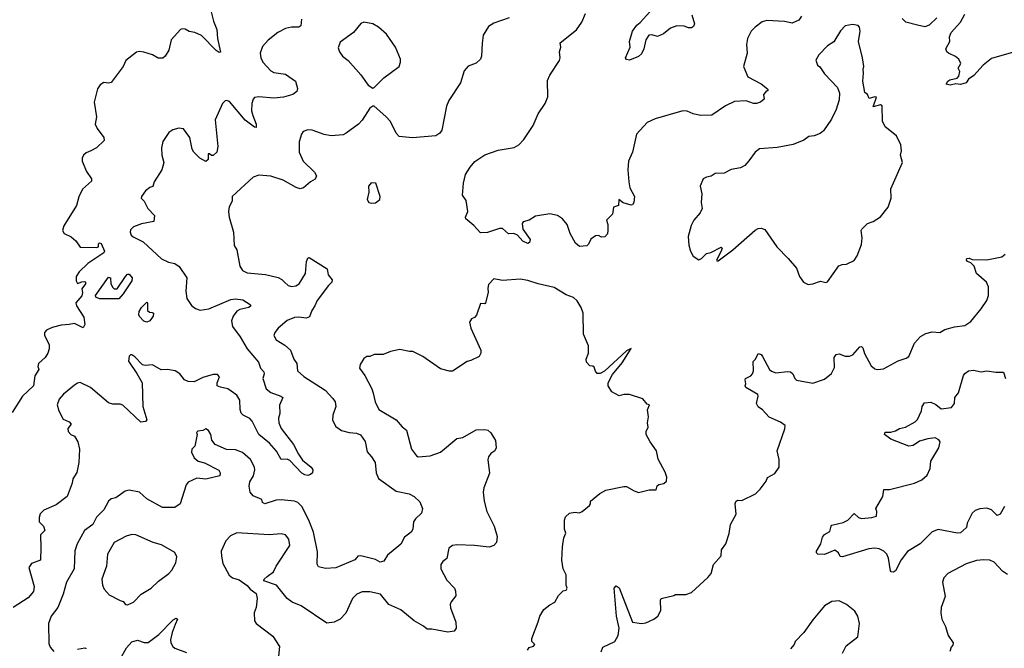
# Model space of a CAD drawing. Extents: x 1966327 to 2147849, y 395140 to 552178.
# Tile 258 of 316: x 2045185 to 2051853, y 537558 to 541812. Entities that reach past the tile are written whole.
import ezdxf

# ---------------------------------------------------------------- set-up
doc = ezdxf.new("R2010")
doc.units = 0

msp = doc.modelspace()

# ---------------------------------------------------------------- linework, layer by layer
at = {"layer": '0CON20XD'}
for points in [[(2046482.2, 541865), (2046497.1, 541802.9), (2046520, 541745), (2046523.1, 541685), (2046545, 541592.5), (2046535, 541590.8), (2046515, 541603.3), (2046415.3, 541705.3), (2046370, 541725), (2046331.5, 541731.5), (2046305, 541748.8), (2046285, 541750), (2046272.5, 541745), (2046210, 541675), (2046193.9, 541606.1), (2046170, 541565), (2046155, 541552.5), (2046121.2, 541551.2), (2046085, 541574.2), (2046025, 541591.9), (2045995, 541596.9), (2045975, 541592.9), (2045904.4, 541535), (2045885.8, 541495), (2045805, 541386.2), (2045785, 541382.5), (2045755, 541388), (2045729.1, 541370.9), (2045712.5, 541345), (2045689.2, 541255), (2045704, 541155), (2045696.7, 541105), (2045710, 541075), (2045753.8, 541015), (2045756.2, 540995), (2045703.8, 540945), (2045665.7, 540924.3)], [(2049736.7, 541845), (2049753.8, 541785), (2049746.7, 541765), (2049735, 541756.7), (2049715, 541756.2), (2049685, 541768), (2049635, 541771.2), (2049592.5, 541755), (2049543.6, 541716.4), (2049505, 541697.5), (2049465, 541710), (2049445, 541706.7), (2049424, 541675), (2049411.2, 541615), (2049395, 541581.2), (2049375, 541564), (2049315, 541537.5), (2049295, 541542.5), (2049287.5, 541555), (2049320, 541625), (2049313.3, 541665), (2049335.8, 541735), (2049364.4, 541775), (2049387.3, 541792.7), (2049452, 541865)], [(2048498.8, 541825), (2048395, 541787.5), (2048358.8, 541765), (2048322.4, 541707.6), (2048317, 541653), (2048312, 541565), (2048304.2, 541545.8), (2048275, 541518.8), (2048222.7, 541497.3), (2048193.8, 541465), (2048168.8, 541385), (2048091.2, 541265), (2048075, 541227.5), (2048044, 541065), (2048030, 541045), (2048003.9, 541026.1), (2047845, 541012.5), (2047755, 541020.6), (2047733.1, 541043.1), (2047695, 541124), (2047665, 541158), (2047585, 541226.7), (2047575, 541226.7), (2047555, 541213.3), (2047505, 541131.2), (2047480, 541105), (2047396.6, 541043.4), (2047375, 541033.6), (2047295, 541026.2), (2047246.1, 541036.1), (2047166.1, 541063.9), (2047135, 541066.2), (2047104.2, 541055.8), (2047092.7, 541037.3), (2047078, 540985), (2047077.5, 540915), (2047103.6, 540853.6), (2047180, 540780), (2047193.5, 540755), (2047186.6, 540733.4), (2047155, 540715.6), (2047106.2, 540673.8), (2047085, 540668), (2047055.8, 540675.7), (2046968.8, 540725), (2046885, 540752.9), (2046805, 540759.2), (2046765, 540745.8), (2046623.8, 540615), (2046623.8, 540585), (2046604, 540545), (2046598, 540515), (2046602.5, 540475), (2046631.4, 540375), (2046636.7, 540285), (2046654.1, 540254.1), (2046676.2, 540145), (2046693.3, 540115), (2046725, 540098.8), (2046848.3, 540088.3), (2046935, 540067.1), (2046958.8, 540055), (2046976.8, 540036.8), (2047002.4, 540012.4), (2047025, 540005.7), (2047055, 540010), (2047077.5, 540025), (2047120, 540095), (2047126, 540175), (2047135, 540197.5), (2047145, 540203.3), (2047266, 540126), (2047273.8, 540085), (2047301.7, 540051.7), (2047298.8, 540035), (2047275, 540014.2), (2047199.1, 539910.9), (2047184.3, 539875), (2047163.5, 539845), (2047148.2, 539801.8), (2047125, 539791.8), (2047075, 539798.6), (2047045, 539796), (2046995, 539775.7), (2046935.8, 539725), (2046912, 539695), (2046906, 539675), (2046921.2, 539645), (2046980.5, 539610.5), (2047018, 539575), (2047040.8, 539515), (2047062.5, 539485), (2047065.8, 539435), (2047107.8, 539397.8), (2047252.9, 539305), (2047305, 539248.8), (2047320.8, 539225), (2047325.7, 539195), (2047305.8, 539135), (2047303, 539103), (2047325, 539060), (2047365, 539032.5), (2047415, 539018.1), (2047465, 539014.3), (2047492.7, 539002.7), (2047525, 538956.7), (2047537.3, 538887.3), (2047568, 538855), (2047592, 538815), (2047598.6, 538745), (2047615, 538706.2), (2047735, 538621.4), (2047822.6, 538602.6), (2047855, 538585.5), (2047895, 538548.8), (2047913.5, 538505), (2047906.4, 538473.6), (2047864.2, 538435), (2047852, 538415), (2047846, 538365), (2047836.2, 538345), (2047790, 538310), (2047765, 538263.3), (2047675, 538187.5), (2047651.5, 538148.5), (2047625, 538140.3), (2047595, 538160), (2047495, 538184.2), (2047475, 538182), (2047467.1, 538172.9), (2047454.2, 538155.8), (2047326.6, 538103.4), (2047255, 538097.8), (2047209.2, 538109.2), (2047198, 538128), (2047200.5, 538210.5), (2047174.5, 538345), (2047143.8, 538425), (2047095, 538517.1), (2047067.1, 538545), (2047045, 538553.9), (2046955, 538562.1), (2046920.4, 538559.6), (2046845, 538536.2), (2046830, 538545), (2046823.8, 538565), (2046765, 538590.5), (2046745.5, 538615), (2046737.5, 538655), (2046743.1, 538685), (2046767.1, 538725), (2046777.1, 538765), (2046774.3, 538785), (2046747.1, 538835), (2046694.3, 538884.3), (2046645, 538900.8), (2046585, 538903.8), (2046507.7, 538937.7), (2046486.1, 538966.1), (2046478.8, 539005), (2046463, 539033), (2046445, 539042.5), (2046425, 539032.5), (2046391.7, 539028.3), (2046382.5, 539017.5), (2046387.5, 539005), (2046370, 538925), (2046350, 538905), (2046347.5, 538885), (2046365, 538847.5), (2046392.5, 538825), (2046435, 538813.3), (2046533.9, 538763.9), (2046543.3, 538745), (2046540, 538725), (2046445, 538702.5), (2046385, 538708.8), (2046326.4, 538683.6), (2046311.2, 538665), (2046271.2, 538535), (2046235, 538511.1), (2046151.1, 538511.1), (2046045, 538569.4), (2045995, 538615.6), (2045925, 538627.5), (2045898.7, 538621.3), (2045835, 538577.5), (2045805, 538569.4), (2045785.7, 538555), (2045755.4, 538494.6), (2045705, 538446.2), (2045679.4, 538395), (2045623.1, 538355), (2045572.9, 538265), (2045557.3, 538217.3), (2045554.4, 538095), (2045501.1, 538005), (2045479.4, 537925), (2045441.9, 537835), (2045398.1, 537775), (2045379.2, 537725), (2045381.7, 537591.7), (2045391.2, 537565), (2045415.7, 537535.7)], [(2047092.2, 541815), (2047089.4, 541770.6), (2047075, 541760.8), (2047025, 541760.8), (2046985, 541752.5), (2046933.3, 541725), (2046867.3, 541672.7), (2046828.3, 541631.7), (2046814, 541585), (2046818, 541555), (2046830.8, 541525), (2046885, 541466), (2046905.7, 541455.7), (2046984.3, 541444.3), (2047053.3, 541395), (2047065.9, 541345.9), (2047060.8, 541325), (2047033.8, 541305), (2046971.9, 541288.1), (2046905, 541280), (2046805, 541289.6), (2046775.6, 541284.4), (2046765, 541273.3), (2046756.9, 541245), (2046755.5, 541195), (2046763.8, 541163.8), (2046785.7, 541104.3), (2046787, 541083), (2046775, 541083.8), (2046712.5, 541132.5), (2046605, 541258.8), (2046585, 541266.2), (2046575, 541263.3), (2046558.8, 541245), (2046508, 541135), (2046527.1, 540955), (2046520, 540915), (2046495, 540892.5), (2046482.5, 540892.5), (2046470, 540905), (2046460, 540905), (2046460, 540865), (2046445, 540852.5), (2046405, 540874), (2046364.6, 540914.6), (2046353.1, 540935), (2046335.8, 541015), (2046293, 541073), (2046261.4, 541078.6), (2046222.3, 541067.7), (2046195, 541048.8), (2046155, 540986.7), (2046144.5, 540945.5), (2046148.1, 540895), (2046160, 540845), (2046147.5, 540795), (2046096.2, 540715), (2046086.4, 540683.6), (2046065, 540676.2), (2046036.7, 540655), (2046010, 540615), (2046007.5, 540605), (2046027.5, 540585), (2046053.3, 540535), (2046098.1, 540488.1), (2046092.5, 540447.5), (2046008.8, 540431.2), (2045955, 540411.2), (2045935, 540390), (2045932, 540375), (2045940, 540355), (2045953, 540343), (2046019.8, 540309.8), (2046145, 540194), (2046191.7, 540171.7), (2046235, 540162.9), (2046265, 540142), (2046317.5, 540065), (2046308.8, 539975), (2046316.4, 539925), (2046348.3, 539878.3), (2046375, 539857.1), (2046406.6, 539846.6), (2046465, 539854.6), (2046615, 539918), (2046645, 539923.1), (2046696.5, 539916.5), (2046746, 539885), (2046748.8, 539875), (2046736.2, 539865), (2046675, 539851.9), (2046655, 539838.6), (2046630.6, 539805), (2046618.6, 539775), (2046625.8, 539735), (2046677.3, 539665), (2046725, 539584.4), (2046801.1, 539495), (2046814.4, 539455), (2046838, 539428), (2046840.6, 539415), (2046830.4, 539385), (2046854.4, 539315), (2046885, 539289.4), (2046953.3, 539265), (2046965.7, 539255), (2046943.3, 539203.3), (2046946.1, 539146.1), (2046938, 539115), (2046940, 539085), (2046954.4, 539045), (2047038.4, 538938.4), (2047071.9, 538871.9), (2047100.7, 538830.7), (2047158, 538785), (2047168.8, 538765), (2047166.7, 538745), (2047155, 538733.3), (2047135, 538728), (2047115, 538732.9), (2047095, 538744), (2047015, 538828.9), (2046995, 538838.2), (2046955, 538836.2), (2046922.7, 538892.7), (2046876.9, 538946.9), (2046803.8, 539005), (2046759.5, 539095), (2046743.3, 539113.3), (2046698.8, 539135), (2046685, 539148.8), (2046677.3, 539175), (2046675, 539236.7), (2046655, 539271.1), (2046594, 539315), (2046544.3, 539324.3), (2046522.5, 539335), (2046520.8, 539355), (2046538.8, 539395), (2046525, 539411.2), (2046495, 539410), (2046425, 539390), (2046365, 539360.8), (2046325, 539364.2), (2046300, 539375), (2046268, 539415), (2046236.7, 539435), (2046185, 539444.6), (2046142.3, 539442.3), (2046085, 539477.1), (2046035, 539471.4), (2046017, 539477), (2045965, 539531.2), (2045945, 539543.3), (2045935, 539543.3), (2045926.7, 539535), (2045920.7, 539500.7), (2045978.8, 539418.8), (2046014.4, 539354.4), (2046017.5, 539195), (2046046.4, 539103.6), (2046036.4, 539093.6), (2046005, 539088.8), (2045883.1, 539203.1)], [(2047575, 541347.5), (2047585, 541352.5), (2047650.7, 541419.3), (2047753.8, 541495), (2047764, 541525), (2047762.5, 541545), (2047729.2, 541625), (2047668.8, 541715), (2047615, 541762), (2047575, 541784), (2047515, 541796.2), (2047495, 541786.7), (2047445, 541724.2), (2047355, 541658.8), (2047342.3, 541622.3), (2047350.8, 541595), (2047370, 541565), (2047408, 541535), (2047495, 541438.8), (2047545, 541370), (2047575, 541347.5)], [(2050236.7, 541323.3), (2050222.5, 541305), (2050226.1, 541273.9), (2050202.5, 541255), (2050175.5, 541244.5), (2050155, 541245.7), (2050105, 541264), (2050025, 541257.5), (2049965, 541230), (2049873, 541167), (2049795, 541164.2), (2049745, 541174.4), (2049705, 541192.5), (2049675, 541194.5), (2049487.9, 541142.1), (2049433.2, 541116.8), (2049362.1, 541037.9), (2049335.8, 540915), (2049308.6, 540855), (2049304, 540795), (2049308.8, 540715), (2049315.8, 540675), (2049348.8, 540615), (2049343.3, 540575), (2049335, 540560), (2049325, 540556.7), (2049272, 540572), (2049242.5, 540595), (2049240, 540555), (2049207, 540543), (2049200, 540495), (2049157.5, 540455), (2049167.5, 540425), (2049167.7, 540387.7), (2049165, 540362.5), (2049147.4, 540342.6), (2049125, 540340), (2049105, 540350.8), (2049085, 540349.2), (2049053.3, 540326.7), (2049037, 540293), (2049025, 540282.5), (2048975, 540277.5), (2048948.8, 540298.8), (2048912.5, 540365), (2048891.2, 540425), (2048860, 540465), (2048827.7, 540487.7), (2048775, 540498.8), (2048677.7, 540482.3), (2048635, 540456.2), (2048593.3, 540445), (2048586.4, 540433.6), (2048591.5, 540395), (2048641.8, 540325), (2048638.2, 540305), (2048625, 540298.6), (2048592.4, 540312.4), (2048555, 540354.5), (2048530, 540365), (2048495, 540362), (2048455, 540398), (2048435, 540398.8), (2048352.9, 540372.9), (2048305, 540370), (2048259.7, 540419.7), (2048206.7, 540465), (2048203.8, 540475), (2048218.8, 540515), (2048208.8, 540588.8), (2048183.1, 540625), (2048189.2, 540705), (2048202.9, 540765), (2048234.2, 540815), (2048267.8, 540852.2), (2048333.5, 540896.5), (2048425, 540929.2), (2048532.3, 540947.7), (2048565, 540966.2), (2048597.9, 541002.1), (2048661.4, 541095), (2048696.9, 541175), (2048742.9, 541245), (2048760.3, 541289.7), (2048759.7, 541400.3), (2048775, 541436.7), (2048840, 541535), (2048845.7, 541555), (2048840.8, 541595), (2048848.8, 541625), (2048843.8, 541655), (2048955, 541744.2), (2048990.6, 541795), (2049015.7, 541855)], [(2050480, 541835), (2050460.8, 541809.2), (2050415, 541787.5), (2050365, 541799.1), (2050244.5, 541805.5), (2050212.6, 541797.4), (2050165, 541762.5), (2050139.2, 541735), (2050112.5, 541685), (2050107.5, 541645), (2050112, 541585), (2050086.7, 541495), (2050116.7, 541425), (2050205, 541376.9), (2050250, 541345), (2050252.5, 541335), (2050236.7, 541323.3)], [(2051395, 541823.8), (2051343.8, 541775), (2051315, 541764.2), (2051265, 541774), (2051185, 541796.2), (2051160.8, 541820.8)], [(2051915, 541593.3), (2051765, 541550), (2051710, 541505), (2051645.4, 541434.6), (2051610.8, 541409.2), (2051595, 541384), (2051555, 541373.1), (2051525, 541376.9), (2051485, 541368.9), (2051460, 541375), (2051470.9, 541395), (2051484.8, 541405.2), (2051532.6, 541417.4), (2051545, 541430), (2051550.5, 541460.5), (2051540, 541485), (2051557.5, 541515), (2051544.2, 541544.2), (2051522.8, 541562.8), (2051474.2, 541585), (2051463.1, 541595), (2051455.8, 541615), (2051483.8, 541665), (2051482, 541695), (2051492.9, 541725), (2051555, 541796.2), (2051585, 541848.8)], [(2050525, 540020), (2050555, 540024), (2050608.3, 540041.7), (2050645, 540034.2), (2050655, 540039.2), (2050732.7, 540147.3), (2050755, 540156), (2050785, 540156.7), (2050835, 540182.5), (2050856.2, 540215), (2050885, 540290), (2050890.8, 540335), (2050883.3, 540385), (2050886.7, 540395), (2050926.4, 540433.6), (2050965, 540446.7), (2051015, 540477.5), (2051066.1, 540543.9), (2051086.7, 540605), (2051083.6, 540666.4), (2051162.5, 540845), (2051150, 540895), (2051156.7, 540925), (2051152.5, 540965), (2051122.5, 541025), (2051046.1, 541086.1), (2051028.8, 541125), (2051025, 541230), (2051015, 541236.2), (2050965, 541223.3), (2050987.5, 541287.5), (2050975, 541290), (2050938.3, 541278.3), (2050926.2, 541305), (2050908.6, 541318.6), (2050894.4, 541395), (2050899.4, 541449.4), (2050895.8, 541474.2), (2050900.6, 541495), (2050892.9, 541555), (2050864.3, 541665), (2050876, 541735), (2050872.5, 541762.5), (2050862.5, 541772.5), (2050825, 541780), (2050775, 541771.2), (2050742.4, 541737.6), (2050697.8, 541662.2), (2050655, 541634), (2050596.2, 541575), (2050577, 541537), (2050587.5, 541505), (2050603.9, 541493.9), (2050635, 541446.7), (2050722.6, 541352.6), (2050735.6, 541314.4), (2050735, 541270), (2050713.8, 541205), (2050682.1, 541137.9), (2050629.1, 541060.9), (2050605, 541041.4), (2050565, 541025.7), (2050529.1, 541020.9), (2050495, 540997.5), (2050423.6, 540966.4), (2050315, 540946.7), (2050195, 540938.8), (2050164.3, 540915), (2050122.9, 540857.1), (2050095, 540825.7), (2050065, 540809.2), (2050002.7, 540797.3), (2049955, 540774.4), (2049895, 540770.8), (2049867.7, 540752.3), (2049835, 540746.7), (2049813.9, 540736.1), (2049793.8, 540685), (2049803.9, 540633.9), (2049800, 540575), (2049805.8, 540535), (2049792, 540505), (2049750.8, 540455), (2049730.9, 540419.1), (2049712, 540345), (2049716.4, 540286.4), (2049727.5, 540245), (2049745, 540212.5), (2049785, 540187.5), (2049802.5, 540195), (2049835, 540230), (2049865, 540236.7), (2049935, 540272.5), (2049942.5, 540265), (2049936, 540245), (2049902.5, 540185), (2049905, 540180), (2049915, 540181.2), (2050015, 540254.6), (2050165, 540388.2), (2050185, 540399.1), (2050205, 540401.4), (2050231.7, 540391.7), (2050312, 540275), (2050390, 540195), (2050445, 540130), (2050466.2, 540075), (2050493.3, 540035), (2050525, 540020)], [(2045665.7, 540924.3), (2045635, 540911.2), (2045616.7, 540895), (2045607.5, 540875), (2045607.5, 540855), (2045638, 540785), (2045671.2, 540735), (2045671.7, 540718.3), (2045610.8, 540665), (2045585.6, 540614.4), (2045569.4, 540555), (2045482.6, 540417.4), (2045474.3, 540385), (2045486.2, 540365), (2045532, 540342), (2045564.3, 540315), (2045595, 540272.9), (2045705, 540270), (2045717.5, 540275), (2045717.5, 540295), (2045725, 540302.5), (2045737, 540297), (2045758.6, 540245), (2045753.8, 540235), (2045645, 540162), (2045587.5, 540105), (2045567.5, 540075), (2045567.5, 540045), (2045575, 540027.5), (2045605, 540037.5), (2045625, 540040), (2045630, 540035), (2045630, 540025), (2045605, 539990), (2045610, 539965), (2045605.9, 539944.1), (2045564, 539895), (2045570, 539875), (2045619.4, 539799.4), (2045625, 539750), (2045615, 539726.7), (2045556.8, 539756.8), (2045519.2, 539749.2), (2045465, 539745.6), (2045405, 539728.1), (2045365, 539710), (2045351.4, 539695), (2045351.9, 539675), (2045383.3, 539615), (2045384.5, 539585), (2045375.5, 539555), (2045356.9, 539525), (2045311.4, 539485), (2045308, 539465), (2045313.8, 539445), (2045287.6, 539402.4), (2045276.9, 539335), (2045204.4, 539265), (2045133.5, 539155)], [(2047565, 540570), (2047595, 540573.8), (2047623.3, 540595), (2047626.2, 540615), (2047597.5, 540705), (2047565, 540707.5), (2047547.5, 540685), (2047550, 540645), (2047537.5, 540595), (2047550, 540575), (2047565, 540570)], [(2049123.3, 537535), (2049133.6, 537566.4), (2049215, 537603.3), (2049237.5, 537645), (2049243.6, 537695), (2049225.5, 537775), (2049210, 537965), (2049225, 537980), (2049245, 537966.7), (2049333.8, 537735), (2049395, 537725.8), (2049425, 537730), (2049480, 537755), (2049506.7, 537775), (2049526, 537815), (2049523.2, 537883.2), (2049528, 537895), (2049613.6, 537916.4), (2049627, 537923), (2049695, 537922.5), (2049734.2, 537935.8), (2049845, 538036.7), (2049866.7, 538065), (2049883.3, 538125), (2049935.7, 538184.3), (2049938, 538225), (2049966.7, 538265), (2049990, 538335), (2049998.6, 538395), (2050036, 538465), (2050030.8, 538535), (2050035, 538552.5), (2050045, 538560), (2050075, 538557.5), (2050167.3, 538602.7), (2050200, 538635), (2050239.7, 538690.3), (2050250, 538715), (2050299.5, 538740.5), (2050327.5, 538785), (2050327.5, 538835), (2050313.3, 538895), (2050366.4, 539043.6), (2050367.5, 539065), (2050337.7, 539087.7), (2050261.2, 539121.2), (2050215, 539171.2), (2050185, 539193.3), (2050174, 539215), (2050186.2, 539265), (2050183.3, 539275), (2050103, 539323), (2050096.7, 539335), (2050103, 539347), (2050096.7, 539375), (2050100, 539385), (2050135, 539402), (2050148, 539415), (2050154.1, 539435.9), (2050152, 539498), (2050167.5, 539515), (2050185, 539552.5), (2050205, 539546.2), (2050215, 539533.3), (2050262.5, 539445), (2050275, 539434.2), (2050305, 539422), (2050385, 539432), (2050405, 539429.2), (2050421.2, 539415), (2050433.8, 539385), (2050445, 539373.8), (2050555, 539353.3), (2050635, 539380), (2050681.7, 539418.3), (2050702.7, 539457.3), (2050700.8, 539525), (2050715, 539546.2), (2050735, 539550), (2050775, 539534.2), (2050805, 539534), (2050826.2, 539545), (2050875, 539598.8), (2050885, 539601.2), (2050895, 539592.5), (2050905, 539552.5), (2050950.3, 539470.3), (2050975, 539448.8), (2050993.9, 539443.9), (2051035, 539450), (2051135, 539504.2), (2051188.8, 539521.2), (2051207.1, 539532.9), (2051245, 539623.3), (2051285, 539669.2), (2051320.6, 539689.4), (2051365, 539700), (2051415, 539696), (2051450, 539715), (2051515, 539734.4), (2051585, 539742.5), (2051625, 539770), (2051695.6, 539854.4), (2051735, 539912.5), (2051746.7, 539945), (2051746.2, 540005), (2051731.2, 540035), (2051663.3, 540095), (2051647.5, 540145), (2051625, 540166.7), (2051603.8, 540175), (2051596.2, 540185), (2051600, 540195), (2051615, 540197.5), (2051635, 540188.8), (2051735, 540187.1), (2051835, 540208), (2051857.5, 540225)], [(2045725, 539923.1), (2045700, 539935), (2045697.5, 539945), (2045785, 540070), (2045800, 540065), (2045802.5, 540025), (2045815, 540000), (2045825, 539990), (2045845, 539990), (2045900, 540075), (2045915, 540090), (2045925, 540090), (2045945.8, 540065), (2045943.3, 540045), (2045885, 539957.5), (2045855, 539923.8), (2045725, 539923.1)], [(2049442.5, 539125), (2049437, 539173), (2049450, 539205), (2049435, 539210), (2049405, 539247.5), (2049315, 539276.7), (2049275, 539276.7), (2049245, 539267.5), (2049194.1, 539294.1), (2049170, 539335), (2049169.4, 539355), (2049198.4, 539411.6), (2049265, 539490.8), (2049326.7, 539586.7), (2049295, 539571.2), (2049145, 539432.5), (2049115, 539418.8), (2049095, 539417.5), (2049083, 539433), (2049075, 539460), (2049067, 539467), (2049045, 539470), (2049022.5, 539495), (2049020, 539515), (2049037.5, 539555), (2049037.5, 539605), (2049002, 539685), (2049000.8, 539825), (2048987.1, 539865), (2048960.2, 539910.2), (2048935, 539931.4), (2048885, 539950.8), (2048805, 540000.8), (2048695, 540024.3), (2048625, 540048.1), (2048575, 540055.6), (2048455, 540047.5), (2048395, 540057.5), (2048360.3, 540019.7), (2048354.5, 539995.5), (2048358.1, 539965), (2048340, 539895), (2048335, 539890), (2048305, 539892.5), (2048278.3, 539811.7), (2048265, 539796.7), (2048245, 539788.8), (2048230.8, 539765), (2048240, 539725), (2048306.7, 539575), (2048307.5, 539555), (2048296.4, 539533.6), (2048240, 539505), (2048215, 539500), (2048115, 539433.3), (2048095, 539433.3), (2048035, 539450), (2047915, 539532), (2047847.7, 539567.7), (2047825, 539566.2), (2047759.3, 539580.7), (2047695, 539566.7), (2047645, 539547.5), (2047585, 539547.5), (2047555, 539532.5), (2047535, 539532.5), (2047515, 539520), (2047490.5, 539479.5), (2047486, 539455), (2047522, 539405), (2047569.2, 539315), (2047577.5, 539285), (2047590.8, 539225), (2047616, 539175), (2047734.6, 539104.6), (2047775, 539058), (2047804, 539035), (2047838.6, 538905), (2047871.1, 538861.1), (2047882.5, 538855), (2047965, 538861.5), (2048035, 538886.5), (2048145, 538976.9), (2048185, 538985.8), (2048275, 539036.7), (2048335, 539038.8), (2048355, 539033.8), (2048375.7, 539015.7), (2048407.1, 538965), (2048410.6, 538915), (2048402, 538895), (2048375, 538875.7), (2048360, 538855), (2048355.8, 538835), (2048367.3, 538742.7), (2048327.8, 538645), (2048324.4, 538615), (2048330.6, 538555), (2048348, 538485), (2048397.1, 538385), (2048418.6, 538315), (2048414, 538275), (2048396.6, 538253.4), (2048365, 538243.3), (2048265.4, 538254.6), (2048145, 538258.5), (2048115.6, 538254.4), (2048091.2, 538235), (2048077.8, 538165), (2048050, 538145), (2048036, 538125), (2048036.2, 538095), (2048078.4, 538018.4), (2048128.1, 537965), (2048136.7, 537945), (2048137.4, 537912.6), (2048107.1, 537872.9), (2048100.8, 537855), (2048101.7, 537831.7), (2048138.8, 537735), (2048140.8, 537695), (2048126.1, 537673.9), (2048085, 537666.5), (2047976.7, 537686.7), (2047945, 537686.7), (2047918.7, 537708.7), (2047855, 537744.5), (2047765, 537817.5), (2047685, 537854.4), (2047628, 537925), (2047555, 537940.5), (2047505, 537940), (2047468.8, 537925), (2047439.2, 537895), (2047394.3, 537795), (2047355.7, 537755), (2047315, 537734.4), (2047265, 537728.6), (2047090, 537845), (2047030.8, 537870.7), (2046995.8, 537895.8), (2046924.3, 537985), (2046838.8, 538015), (2046840, 538025), (2046859.4, 538045), (2046904.5, 538075), (2046920.6, 538115), (2047012.9, 538255), (2047007.6, 538297.6), (2046985.5, 538325.5), (2046955, 538332.5), (2046875, 538325.7), (2046655, 538338.8), (2046611.7, 538318.3), (2046581.2, 538285), (2046550, 538215), (2046552.3, 538182.3), (2046561.2, 538131.2), (2046602.3, 538052.3), (2046625, 538036), (2046670.5, 538020.5), (2046725, 537982.5), (2046745, 537957.5), (2046785, 537930), (2046793.3, 537895), (2046786.2, 537835), (2046771.7, 537798.3), (2046774.2, 537744.2), (2046786.7, 537725), (2046899.3, 537639.3), (2046945, 537570), (2046936.7, 537505)], [(2046045, 539766.2), (2046025, 539772.5), (2045995, 539803.8), (2045991.2, 539815), (2045993, 539837), (2046010, 539865), (2046045, 539900), (2046050, 539895), (2046050, 539845), (2046063, 539833), (2046081.7, 539831.7), (2046090, 539825), (2046087.5, 539805), (2046065, 539773.3), (2046045, 539766.2)], [(2051855, 538518.8), (2051824, 538466), (2051805, 538457.5), (2051765.5, 538495.5), (2051735, 538507.1), (2051687.3, 538502.7), (2051655, 538490), (2051635, 538473.3), (2051602, 538405), (2051596.2, 538375), (2051555, 538339.2), (2051535, 538337.8), (2051405, 538361.9), (2051365, 538346.9), (2051282.5, 538265), (2051197.8, 538212.2), (2051154, 538156), (2051115, 538082.5), (2051103, 538073), (2051086.4, 538076.4), (2051082.7, 538082.7), (2051067.9, 538167.9), (2051056.2, 538195), (2051036.7, 538215), (2051005, 538230.8), (2050975, 538235.7), (2050935, 538230.6), (2050757.5, 538177.5), (2050740, 538180), (2050730, 538205), (2050705, 538222.5), (2050635, 538192.5), (2050590, 538195), (2050580, 538205), (2050580, 538215), (2050610, 538265), (2050620.5, 538309.5), (2050635, 538327.5), (2050670.5, 538349.5), (2050680, 538385), (2050685, 538392.5), (2050760.7, 538409.3), (2050793.8, 538425), (2050835, 538470), (2050865, 538444), (2050885, 538436.2), (2050956.4, 538443.6), (2050986.7, 538453.3), (2050990, 538485), (2050983.3, 538505), (2051030, 538585), (2051037, 538633), (2051076.1, 538633.9), (2051245, 538676), (2051295, 538698.8), (2051330.3, 538729.7), (2051351.2, 538775), (2051356.2, 538825), (2051410, 538915), (2051417.5, 538955), (2051409.3, 538969.3), (2051385, 538982.5), (2051335, 538976.7), (2051279.3, 538960.7), (2051235, 538930), (2051206.4, 538926.4), (2051083.1, 538973.1), (2051040.8, 539005), (2051045, 539020), (2051085, 539021.2), (2051115, 539030), (2051142.5, 539045), (2051184.3, 539055.7), (2051248.3, 539091.7), (2051263.7, 539106.3), (2051292.9, 539165), (2051295.7, 539194.3), (2051311.8, 539218.2), (2051355, 539223.3), (2051388.4, 539208.4), (2051425, 539178), (2051495, 539187.1), (2051514.3, 539215), (2051518, 539255), (2051542, 539288), (2051575.7, 539404.3), (2051585, 539418.8), (2051610, 539435), (2051645, 539441.2), (2051695, 539430), (2051735, 539436.2), (2051795, 539426.2), (2051847.5, 539427.5), (2051860, 539385)], [(2045883.1, 539203.1), (2045865, 539209.4), (2045815, 539210), (2045785, 539219.1), (2045665, 539322.3), (2045595, 539357.5), (2045575, 539352.9), (2045555, 539338.1), (2045481.6, 539278.4), (2045452.5, 539245), (2045438.8, 539205), (2045448.8, 539165), (2045478.8, 539108.8), (2045520, 539090), (2045533.3, 539075), (2045511.2, 539045), (2045512.5, 539025), (2045530, 539005), (2045555, 538993.8), (2045578.9, 538955), (2045589.4, 538905), (2045584.4, 538815), (2045571.5, 538748.5), (2045544.2, 538705), (2045540, 538675), (2045505.6, 538585), (2045431.7, 538528.3), (2045347.6, 538492.4), (2045322.1, 538467.9), (2045315.7, 538444.3), (2045316.9, 538415), (2045346.5, 538385), (2045355.8, 538355), (2045325.6, 538325), (2045328, 538238), (2045324.4, 538155.6), (2045265, 538132), (2045247.5, 538105), (2045283, 537977), (2045277.3, 537942.7), (2045241.3, 537898.7), (2045141.2, 537835)], [(2048624.2, 537545.8), (2048635.9, 537564.1), (2048665, 537573.8), (2048672.5, 537585), (2048653.8, 537603.8), (2048653.8, 537623.8), (2048695, 537737.5), (2048706.2, 537775), (2048735, 537820), (2048775, 537852.5), (2048809.3, 537870.7), (2048833.3, 537915), (2048865, 537947.5), (2048885, 537952.5), (2048892.5, 537965), (2048886.4, 537986.4), (2048886, 538055), (2048865.9, 538095.9), (2048856.7, 538155), (2048860, 538245), (2048868.8, 538305), (2048883, 538337), (2048874.2, 538365), (2048874.4, 538425.6), (2048881.3, 538448.7), (2048907.8, 538472.2), (2048945, 538480), (2048975, 538474.7), (2048994.3, 538485), (2049043.3, 538525), (2049050, 538535), (2049050, 538555), (2049113.8, 538605), (2049155, 538627.5), (2049275, 538653.3), (2049295, 538652.5), (2049345, 538623.3), (2049376.4, 538613.6), (2049448.3, 538631.7), (2049495, 538630), (2049501.7, 538658.3), (2049513, 538667), (2049546.7, 538673.3), (2049565, 538690), (2049566.4, 538716.4), (2049555, 538750), (2049508.3, 538838.3), (2049498, 538895), (2049453.3, 538955), (2049426.7, 539005), (2049427.5, 539025), (2049440, 539055), (2049436.7, 539085), (2049442.5, 539125)], [(2045915, 537853.3), (2045955, 537870), (2046006.2, 537925), (2046074, 537965), (2046125, 538012), (2046195, 538063.8), (2046215, 538086.7), (2046242.3, 538137.7), (2046247.7, 538177.7), (2046235, 538206.7), (2046145, 538257.5), (2046087.5, 538275), (2045970, 538325), (2045945, 538328.6), (2045905, 538317.8), (2045824.3, 538275), (2045779.4, 538195), (2045771.5, 538115), (2045740.8, 538025), (2045745.8, 537985.8), (2045757.7, 537957.7), (2045790.9, 537920.9), (2045865, 537881.2), (2045885.9, 537875.9), (2045900, 537855), (2045915, 537853.3)], [(2051875, 538058.6), (2051840, 538080), (2051785, 538140.8), (2051755, 538154.2), (2051715, 538157.5), (2051665, 538151.9), (2051595, 538130), (2051470, 538065), (2051443.3, 538035), (2051433.9, 538006.1), (2051451.7, 537908.3), (2051424, 537835), (2051422, 537795), (2051430, 537755), (2051455.5, 537705.5), (2051471.4, 537645), (2051506.2, 537595), (2051505, 537580), (2051493.3, 537565), (2051484, 537536)], [(2050756, 537525), (2050781.2, 537575), (2050860, 537635), (2050871.1, 537725), (2050860, 537775), (2050839.4, 537809.4), (2050785, 537855.6), (2050735, 537878.9), (2050685, 537874.4), (2050635, 537845.8), (2050555, 537750), (2050494.6, 537665.4), (2050436.7, 537605), (2050430, 537585), (2050403.8, 537555)], [(2045864, 537485), (2045907.6, 537562.4), (2045945, 537602.9), (2045982.7, 537612.7), (2046027, 537597), (2046055, 537598.6), (2046127.4, 537652.6), (2046225, 537752), (2046245, 537761.2), (2046253.3, 537755), (2046238.3, 537718.3), (2046217.1, 537665), (2046206.1, 537616.1), (2046208, 537595), (2046220.9, 537570.9), (2046235, 537558.8), (2046315, 537530)], [(2045575, 537552.9), (2045625, 537561.2), (2045635, 537556.7)]]:
    msp.add_lwpolyline(points, dxfattribs=at)

doc.saveas('drawing.dxf')
